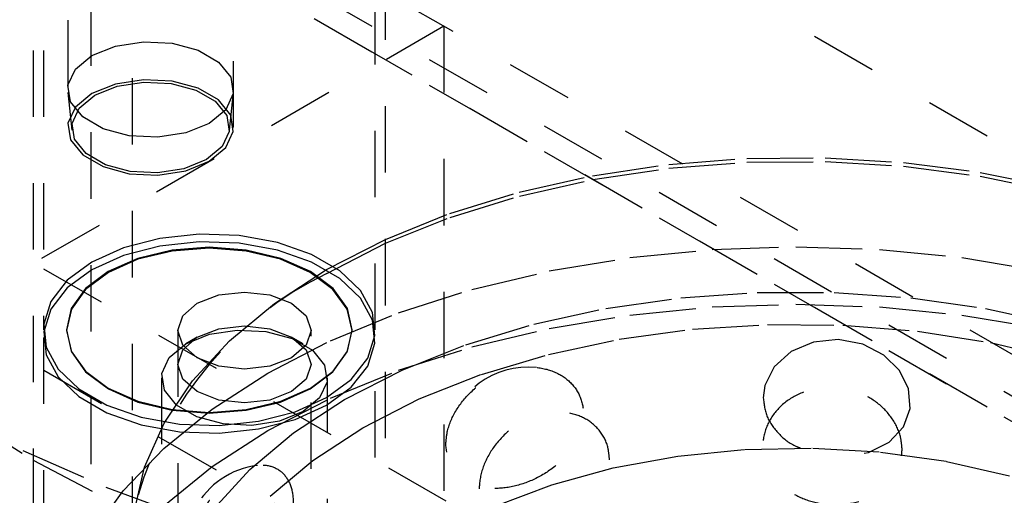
# Model space of a CAD drawing. Header units: inches. Extents: x 1907 to 2452, y -210 to -54.
# Tile 400 of 656: x 1996.621 to 1998.105, y -188.93 to -188.213. Entities that reach past the tile are written whole.
import ezdxf

# ---------------------------------------------------------------- set-up
doc = ezdxf.new("R2010")
doc.units = ezdxf.units.IN
doc.header["$LTSCALE"] = 0.5
doc.header["$MEASUREMENT"] = 0
doc.linetypes.add('HIDDEN', pattern=[0.225, 0.15, -0.075])
doc.layers.add('SID-M-H', color=4, linetype='HIDDEN')

msp = doc.modelspace()

# ---------------------------------------------------------------- linework, layer by layer
at = {"layer": 'SID-M-H'}
for p, q in [((1996.79075, -184.10164), (1996.79075, -188.99808)), ((2007.77863, -193.98848), (1992.04551, -184.90594)), ((2015.11487, -198.53046), (1991.78034, -185.05973)), ((1992.04203, -185.27355), (2007.07501, -193.95191)), ((1992.04203, -185.31213), (2007.07501, -193.99048)), ((2007.77863, -194.39675), (1992.04551, -185.31421)), ((1996.72825, -185.98315), (1996.72825, -189.39438)), ((1996.64137, -187.65973), (1996.64137, -189.24382)), ((1996.65687, -187.65973), (1996.65687, -188.68073)), ((1997.15687, -188.68073), (1997.15687, -187.65973)), ((1997.17237, -189.24382), (1997.17237, -187.65973)), ((1996.69348, -187.81396), (1996.69348, -188.37574)), ((1996.94348, -188.37574), (1996.94348, -187.81396)), ((1997.4372, -189.03907), (1995.66943, -188.01856)), ((1997.4372, -189.19217), (1995.66943, -188.17166)), ((1997.26042, -188.22331), (1992.35912, -191.05277)), ((1997.26042, -188.22331), (1997.26042, -189.44812)), ((1996.76565, -188.25318), (1996.80758, -188.24669)), ((1996.80758, -188.24669), (1996.85083, -188.24888)), ((1996.85083, -188.24888), (1996.89018, -188.25947)), ((1996.73009, -188.26755), (1996.76565, -188.25318)), ((1996.89018, -188.25947), (1996.92087, -188.27719)), ((1996.70519, -188.28808), (1996.73009, -188.26755)), ((1996.92087, -188.27719), (1996.93922, -188.2999)), ((1996.69395, -188.31229), (1996.70519, -188.28808)), ((1996.76565, -188.31034), (1996.73009, -188.32471)), ((1996.80758, -188.30385), (1996.76565, -188.31034)), ((1996.76824, -188.31354), (1996.80812, -188.30737)), ((1996.85083, -188.30603), (1996.80758, -188.30385)), ((1996.80812, -188.30737), (1996.84925, -188.30945)), ((1996.84925, -188.30945), (1996.88666, -188.31952)), ((1996.89018, -188.31663), (1996.85083, -188.30603)), ((1996.93922, -188.2999), (1996.943, -188.32487)), ((1996.69372, -188.32304), (1996.69983, -188.37998)), ((1996.69774, -188.33726), (1996.69395, -188.31229)), ((1996.73009, -188.32471), (1996.70519, -188.34524)), ((1996.73442, -188.32721), (1996.76824, -188.31354)), ((1996.88666, -188.31952), (1996.91586, -188.33637)), ((1996.92087, -188.33435), (1996.89018, -188.31663)), ((1996.943, -188.32487), (1996.93177, -188.34908)), ((1996.93713, -188.37998), (1996.94324, -188.32304)), ((1996.71608, -188.35997), (1996.69774, -188.33726)), ((1996.71074, -188.34673), (1996.73442, -188.32721)), ((1996.91586, -188.33637), (1996.9333, -188.35797)), ((1996.93922, -188.35706), (1996.92087, -188.33435)), ((1996.70519, -188.34524), (1996.69395, -188.36945)), ((1996.70005, -188.36976), (1996.71074, -188.34673)), ((1996.93177, -188.34908), (1996.90687, -188.3696)), ((1996.69395, -188.36945), (1996.69774, -188.39441)), ((1996.70365, -188.3935), (1996.70005, -188.36976)), ((1996.74678, -188.37769), (1996.71608, -188.35997)), ((1996.90687, -188.3696), (1996.87131, -188.38398)), ((1996.9333, -188.35797), (1996.9369, -188.38172)), ((1996.943, -188.38203), (1996.93922, -188.35706)), ((1996.78613, -188.38828), (1996.74678, -188.37769)), ((1996.87131, -188.38398), (1996.82937, -188.39046)), ((1996.9369, -188.38172), (1996.92622, -188.40474)), ((1996.93177, -188.40623), (1996.943, -188.38203)), ((1996.69774, -188.39441), (1996.71608, -188.41713)), ((1996.7211, -188.4151), (1996.70365, -188.3935)), ((1996.82937, -188.39046), (1996.78613, -188.38828)), ((1996.92622, -188.40474), (1996.90254, -188.42426)), ((1996.90687, -188.42676), (1996.93177, -188.40623)), ((1996.71608, -188.41713), (1996.74678, -188.43485)), ((1996.75029, -188.43195), (1996.7211, -188.4151)), ((1996.90254, -188.42426), (1996.86872, -188.43793)), ((1996.87131, -188.44114), (1996.90687, -188.42676)), ((1997.59929, -188.43147), (1997.71672, -188.42237)), ((1997.59941, -188.43739), (1997.71677, -188.4283)), ((1997.71672, -188.42237), (1997.83519, -188.42136)), ((1997.71677, -188.4283), (1997.83517, -188.42729)), ((1997.83517, -188.42729), (1997.95294, -188.43436)), ((1997.83519, -188.42136), (1997.95304, -188.42844)), ((1997.95304, -188.42844), (1998.0686, -188.44352)), ((1996.74678, -188.43485), (1996.78613, -188.44544)), ((1996.78771, -188.44202), (1996.75029, -188.43195)), ((1996.82884, -188.4441), (1996.78771, -188.44202)), ((1996.86872, -188.43793), (1996.82884, -188.4441)), ((1996.82937, -188.44762), (1996.87131, -188.44114)), ((1997.48455, -188.44852), (1997.59929, -188.43147)), ((1997.48474, -188.45443), (1997.59941, -188.43739)), ((1997.95294, -188.43436), (1998.06844, -188.44943)), ((1998.0686, -188.44352), (1998.18027, -188.46638)), ((1996.78613, -188.44544), (1996.82937, -188.44762)), ((1997.37411, -188.47328), (1997.48455, -188.44852)), ((1997.37436, -188.47918), (1997.48474, -188.45443)), ((1998.06844, -188.44943), (1998.18004, -188.47228)), ((1997.26952, -188.50541), (1997.37411, -188.47328)), ((1997.26983, -188.51129), (1997.37436, -188.47918)), ((1997.17224, -188.54446), (1997.26952, -188.50541)), ((1997.17261, -188.55031), (1997.26983, -188.51129)), ((1996.83249, -188.54294), (1996.77753, -188.55722)), ((1996.89177, -188.53667), (1996.83249, -188.54294)), ((1996.95193, -188.53877), (1996.89177, -188.53667)), ((1997.00947, -188.54912), (1996.95193, -188.53877)), ((1997.08364, -188.58987), (1997.17224, -188.54446)), ((1996.77753, -188.55722), (1996.73009, -188.57867)), ((1996.83249, -188.55454), (1996.77753, -188.56882)), ((1996.85111, -188.56061), (1996.79916, -188.57303)), ((1996.85118, -188.562), (1996.79929, -188.57441)), ((1996.89177, -188.54827), (1996.83249, -188.55454)), ((1996.90687, -188.55637), (1996.85111, -188.56061)), ((1996.90687, -188.55777), (1996.85118, -188.562)), ((1996.95193, -188.55037), (1996.89177, -188.54827)), ((1996.96262, -188.56061), (1996.90687, -188.55637)), ((1996.96255, -188.562), (1996.90687, -188.55777)), ((1997.00947, -188.56072), (1996.95193, -188.55037)), ((1997.01444, -188.57441), (1996.96255, -188.562)), ((1997.01457, -188.57303), (1996.96262, -188.56061)), ((1997.06105, -188.56712), (1997.00947, -188.54912)), ((1997.06105, -188.57872), (1997.00947, -188.56072)), ((1997.08407, -188.5957), (1997.17261, -188.55031)), ((1997.54041, -188.57186), (1997.66479, -188.55966)), ((1997.66479, -188.55966), (1997.79075, -188.55558)), ((1997.79075, -188.55558), (1997.91671, -188.55966)), ((1997.91671, -188.55966), (1998.04109, -188.57186)), ((1996.77753, -188.56882), (1996.73009, -188.59028)), ((1996.79916, -188.57303), (1996.75454, -188.59279)), ((1996.79929, -188.57441), (1996.75474, -188.59415)), ((1997.059, -188.59415), (1997.01444, -188.57441)), ((1997.05919, -188.59279), (1997.01457, -188.57303)), ((1997.10366, -188.59172), (1997.06105, -188.56712)), ((1997.41919, -188.59202), (1997.54041, -188.57186)), ((1998.04109, -188.57186), (1998.16231, -188.59202)), ((1996.73009, -188.57867), (1996.69292, -188.60606)), ((1996.73009, -188.59028), (1996.69292, -188.61767)), ((1997.00497, -188.64102), (1997.08364, -188.58987)), ((1997.10366, -188.60332), (1997.06105, -188.57872)), ((1997.13484, -188.62149), (1997.10366, -188.59172)), ((1997.30263, -188.61989), (1997.41919, -188.59202)), ((1996.69292, -188.60606), (1996.66819, -188.63779)), ((1996.75454, -188.59279), (1996.72031, -188.61855)), ((1996.75474, -188.59415), (1996.72054, -188.61987)), ((1997.09319, -188.61987), (1997.059, -188.59415)), ((1997.09342, -188.61855), (1997.05919, -188.59279)), ((1997.13484, -188.6331), (1997.10366, -188.60332)), ((1996.69292, -188.61767), (1996.66819, -188.64939)), ((1996.72031, -188.61855), (1996.69879, -188.64854)), ((1996.72054, -188.61987), (1996.69905, -188.64983)), ((1997.11468, -188.64983), (1997.09319, -188.61987)), ((1997.11494, -188.64854), (1997.09342, -188.61855)), ((1997.15277, -188.65471), (1997.13484, -188.62149)), ((1997.19221, -188.65512), (1997.30263, -188.61989)), ((1996.88884, -188.6408), (1996.92144, -188.62822)), ((1996.92144, -188.62822), (1996.9599, -188.62381)), ((1996.9599, -188.62381), (1996.99836, -188.62822)), ((1996.99836, -188.62822), (1997.03096, -188.6408)), ((1997.15277, -188.66632), (1997.13484, -188.6331)), ((1997.50465, -188.64844), (1997.61741, -188.6324)), ((1997.61741, -188.6324), (1997.73269, -188.62432)), ((1997.73269, -188.62432), (1997.84881, -188.62432)), ((1997.84881, -188.62432), (1997.96409, -188.6324)), ((1997.96409, -188.6324), (1998.07685, -188.64844)), ((1996.66819, -188.63779), (1996.65732, -188.67201)), ((1996.66819, -188.64939), (1996.65732, -188.68362)), ((1996.69879, -188.64854), (1996.69145, -188.68073)), ((1996.69905, -188.64983), (1996.69172, -188.68197)), ((1996.86705, -188.65962), (1996.88884, -188.6408)), ((1996.93734, -188.69717), (1997.00497, -188.64102)), ((1997.03096, -188.6408), (1997.05275, -188.65962)), ((1997.12201, -188.68197), (1997.11468, -188.64983)), ((1997.12228, -188.68073), (1997.11494, -188.64854)), ((1997.39607, -188.67222), (1997.50465, -188.64844)), ((1997.54041, -188.65841), (1997.66479, -188.64621)), ((1997.66479, -188.64621), (1997.79075, -188.64213)), ((1997.79075, -188.64213), (1997.91671, -188.64621)), ((1997.91671, -188.64621), (1998.04109, -188.65841)), ((1998.07685, -188.64844), (1998.18543, -188.67222)), ((1996.8594, -188.68182), (1996.86705, -188.65962)), ((1997.05275, -188.65962), (1997.0604, -188.68182)), ((1997.08932, -188.69727), (1997.19221, -188.65512)), ((1997.15641, -188.68944), (1997.15277, -188.65471)), ((1997.15641, -188.70104), (1997.15277, -188.66632)), ((1997.41919, -188.67857), (1997.54041, -188.65841)), ((1998.04109, -188.65841), (1998.16231, -188.67857)), ((1996.65732, -188.67201), (1996.66096, -188.70674)), ((1996.69145, -188.68073), (1996.69879, -188.71291)), ((1996.88884, -188.69183), (1996.92144, -188.67926)), ((1996.90707, -188.68746), (1996.94901, -188.68098)), ((1996.92144, -188.67926), (1996.9599, -188.67484)), ((1996.94901, -188.68098), (1996.99225, -188.68316)), ((1996.9599, -188.67484), (1996.99836, -188.67926)), ((1996.99836, -188.67926), (1997.03096, -188.69183)), ((1997.11494, -188.71291), (1997.12228, -188.68073)), ((1997.29325, -188.70337), (1997.39607, -188.67222)), ((1997.30263, -188.70644), (1997.41919, -188.67857)), ((1997.52455, -188.6949), (1997.63516, -188.67988)), ((1997.63516, -188.67988), (1997.74813, -188.67282)), ((1997.74813, -188.67282), (1997.86174, -188.67383)), ((1997.86174, -188.67383), (1997.97428, -188.6829)), ((1996.65687, -188.69233), (1996.65687, -189.87333)), ((1996.65732, -188.68362), (1996.66096, -188.71835)), ((1996.69172, -188.68197), (1996.69905, -188.71412)), ((1996.8594, -188.68182), (1996.8594, -189.09009)), ((1996.86705, -188.70403), (1996.8594, -188.68182)), ((1996.86705, -188.71065), (1996.88884, -188.69183)), ((1996.88882, -188.69184), (1996.8715, -188.70184)), ((1996.87151, -188.70184), (1996.90707, -188.68746)), ((1996.99225, -188.68316), (1997.0316, -188.69375)), ((1997.03096, -188.69183), (1997.05275, -188.71065)), ((1997.0483, -188.70184), (1997.03098, -188.69184)), ((1997.0316, -188.69375), (1997.06229, -188.71147)), ((1997.0604, -188.68182), (1997.05275, -188.70403)), ((1997.0604, -189.09009), (1997.0604, -188.68182)), ((1997.11468, -188.71412), (1997.12201, -188.68197)), ((1997.14555, -188.72366), (1997.15641, -188.68944)), ((1997.15687, -189.87333), (1997.15687, -188.69233)), ((1997.41798, -188.71765), (1997.52455, -188.6949)), ((1997.85479, -188.69524), (1997.81717, -188.69909)), ((1997.8916, -188.70225), (1997.85479, -188.69524)), ((1997.97428, -188.6829), (1998.08403, -188.69987)), ((1996.66096, -188.70674), (1996.67889, -188.73996)), ((1996.84661, -188.72237), (1996.87151, -188.70184)), ((1996.8594, -188.73286), (1996.86705, -188.71065)), ((1996.88884, -188.72285), (1996.86705, -188.70403)), ((1996.88168, -188.75756), (1996.93734, -188.69717)), ((1996.99525, -188.7458), (1997.08932, -188.69727)), ((1997.05275, -188.70403), (1997.03096, -188.72285)), ((1997.05275, -188.71065), (1997.0604, -188.73286)), ((1997.14555, -188.73527), (1997.15641, -188.70104)), ((1997.19221, -188.74167), (1997.30263, -188.70644)), ((1997.19768, -188.74145), (1997.29325, -188.70337)), ((1997.81717, -188.69909), (1997.78352, -188.71356)), ((1997.92339, -188.7187), (1997.8916, -188.70225)), ((1998.08403, -188.69987), (1998.18934, -188.72451)), ((1996.66096, -188.71835), (1996.67889, -188.75156)), ((1996.69879, -188.71291), (1996.72031, -188.7429)), ((1996.69905, -188.71412), (1996.72054, -188.74407)), ((1996.83538, -188.74657), (1996.84661, -188.72237)), ((1996.92144, -188.73542), (1996.88884, -188.72285)), ((1997.03096, -188.72285), (1996.99836, -188.73542)), ((1997.06229, -188.71147), (1997.08064, -188.73419)), ((1997.09319, -188.74407), (1997.11468, -188.71412)), ((1997.09342, -188.7429), (1997.11494, -188.71291)), ((1997.12081, -188.75539), (1997.14555, -188.72366)), ((1997.31706, -188.74779), (1997.41798, -188.71765)), ((1997.78352, -188.71356), (1997.75821, -188.73652)), ((1997.94711, -188.74213), (1997.92339, -188.7187)), ((1996.67889, -188.73996), (1996.71007, -188.76973)), ((1996.86705, -188.75506), (1996.8594, -188.73286)), ((1996.9599, -188.73984), (1996.92144, -188.73542)), ((1996.99836, -188.73542), (1996.9599, -188.73984)), ((1997.0604, -188.73286), (1997.05275, -188.75506)), ((1997.08064, -188.73419), (1997.08442, -188.75915)), ((1997.12081, -188.76699), (1997.14555, -188.73527)), ((1997.75821, -188.73652), (1997.74419, -188.76448)), ((1996.67889, -188.75156), (1996.71007, -188.78134)), ((1996.72031, -188.7429), (1996.75454, -188.76866)), ((1996.72054, -188.74407), (1996.75474, -188.7698)), ((1996.8349, -188.75286), (1996.8349, -189.23559)), ((1996.83916, -188.77154), (1996.83538, -188.74657)), ((1996.88884, -188.77388), (1996.86705, -188.75506)), ((1996.91119, -188.8001), (1996.99525, -188.7458)), ((1997.05275, -188.75506), (1997.03096, -188.77388)), ((1997.059, -188.7698), (1997.09319, -188.74407)), ((1997.05919, -188.76866), (1997.09342, -188.7429)), ((1997.08364, -188.78278), (1997.12081, -188.75539)), ((1997.0849, -189.23559), (1997.0849, -188.75286)), ((1997.08932, -188.78382), (1997.19221, -188.74167)), ((1997.11076, -188.78591), (1997.19768, -188.74145)), ((1997.22331, -188.78486), (1997.31706, -188.74779)), ((1997.96076, -188.76983), (1997.94711, -188.74213)), ((1996.71007, -188.76973), (1996.75269, -188.79433)), ((1996.75454, -188.76866), (1996.79916, -188.78842)), ((1996.75474, -188.7698), (1996.79929, -188.78953)), ((1996.83878, -188.82131), (1996.88168, -188.75756)), ((1997.01444, -188.78953), (1997.059, -188.7698)), ((1997.01457, -188.78842), (1997.05919, -188.76866)), ((1997.08442, -188.75915), (1997.07319, -188.78336)), ((1997.08364, -188.79438), (1997.12081, -188.76699)), ((1997.74419, -188.76448), (1997.74168, -188.78321)), ((1997.96298, -188.79903), (1997.96076, -188.76983)), ((1996.71007, -188.78134), (1996.75269, -188.80594)), ((1996.85751, -188.79425), (1996.83916, -188.77154)), ((1996.92144, -188.78646), (1996.88884, -188.77388)), ((1996.99525, -188.83235), (1997.08932, -188.78382)), ((1997.03096, -188.77388), (1996.99836, -188.78646)), ((1997.0362, -188.80423), (1997.08364, -188.78278)), ((1997.07319, -188.78336), (1997.04829, -188.80389)), ((1997.13817, -188.8283), (1997.22331, -188.78486)), ((1996.75269, -188.79433), (1996.80426, -188.81233)), ((1996.79916, -188.78842), (1996.85111, -188.80084)), ((1996.79929, -188.78953), (1996.85118, -188.80194)), ((1996.83819, -188.8595), (1996.91119, -188.8001)), ((1996.8882, -188.81197), (1996.85751, -188.79425)), ((1996.9599, -188.79087), (1996.92144, -188.78646)), ((1996.99836, -188.78646), (1996.9599, -188.79087)), ((1996.96255, -188.80194), (1997.01444, -188.78953)), ((1996.96262, -188.80084), (1997.01457, -188.78842)), ((1997.03375, -188.83609), (1997.11076, -188.78591)), ((1997.0362, -188.81584), (1997.08364, -188.79438)), ((1997.95303, -188.82677), (1997.96298, -188.79903)), ((1996.50891, -188.80059), (1996.64151, -188.87717)), ((1996.50912, -188.80071), (1996.6257, -188.86238)), ((1996.54058, -188.81324), (1996.6417, -188.87727)), ((1996.75269, -188.80594), (1996.80426, -188.82394)), ((1996.80426, -188.81233), (1996.8618, -188.82268)), ((1996.85111, -188.80084), (1996.90687, -188.80508)), ((1996.85118, -188.80194), (1996.90687, -188.80617)), ((1996.92755, -188.82256), (1996.8882, -188.81197)), ((1996.90687, -188.80508), (1996.96262, -188.80084)), ((1996.90687, -188.80617), (1996.96255, -188.80194)), ((1996.98124, -188.81851), (1997.0362, -188.80423)), ((1997.04829, -188.80389), (1997.01273, -188.81826)), ((1996.80426, -188.82394), (1996.8618, -188.83429)), ((1996.80925, -188.88755), (1996.83878, -188.82131)), ((1996.8618, -188.82268), (1996.92196, -188.82478)), ((1996.92196, -188.82478), (1996.98124, -188.81851)), ((1996.97079, -188.82475), (1996.92755, -188.82256)), ((1997.01273, -188.81826), (1996.97079, -188.82475)), ((1996.98124, -188.83012), (1997.0362, -188.81584)), ((1997.06293, -188.87745), (1997.13817, -188.8283)), ((1997.93134, -188.84988), (1997.95303, -188.82677)), ((1996.8618, -188.83429), (1996.92196, -188.83639)), ((1996.91119, -188.88665), (1996.99525, -188.83235)), ((1996.92196, -188.83639), (1996.98124, -188.83012)), ((1996.96778, -188.89126), (1997.03375, -188.83609)), ((1996.77716, -188.92324), (1996.83819, -188.8595)), ((1997.71405, -188.86088), (1997.81636, -188.85886)), ((1997.81636, -188.85886), (1997.91818, -188.86491)), ((1997.90016, -188.86551), (1997.93134, -188.84988)), ((1996.6257, -188.86238), (1996.75114, -188.91795)), ((1997.51561, -188.8888), (1997.61318, -188.87092)), ((1997.61318, -188.87092), (1997.71405, -188.86088)), ((1997.89386, -188.8666), (1997.90016, -188.86551)), ((1997.91818, -188.86491), (1998.01764, -188.8789)), ((1996.6417, -188.87727), (1996.75262, -188.93565)), ((1996.79349, -188.95534), (1996.80925, -188.88755)), ((1996.83819, -188.94605), (1996.91119, -188.88665)), ((1996.99871, -188.93157), (1997.06293, -188.87745)), ((1997.42317, -188.91418), (1997.51561, -188.8888)), ((1998.01764, -188.8789), (1998.11286, -188.90058)), ((1996.91382, -188.95062), (1996.96778, -188.89126)), ((1996.75114, -188.91795), (1996.8845, -188.96699)), ((1997.33757, -188.94659), (1997.42317, -188.91418)), ((1996.72888, -188.99053), (1996.77716, -188.92324))]:
    msp.add_line(p, q, dxfattribs=at)
for centre, radius, start, end in [((1997.32222, -189.08664), 0.54565, 115.87764, 163.32187), ((1997.38759, -188.86184), 0.125, 84.40856, 168.25528), ((1996.99525, -189.00892), 0.125, 97.24802, 204.99822), ((1997.38759, -188.86184), 0.125, 265.75741, 337.45941)]:
    msp.add_arc(centre, radius, start, end, dxfattribs=at)
for points, knots in [([(1997.26334, -188.85394), (1997.2644, -188.8634), (1997.26653, -188.8823), (1997.28313, -188.90366), (1997.30789, -188.91716), (1997.3397, -188.9213), (1997.37525, -188.91555), (1997.41051, -188.90022), (1997.44086, -188.87684), (1997.46226, -188.84808), (1997.47217, -188.8173), (1997.46995, -188.78793), (1997.45633, -188.7629), (1997.4329, -188.74478), (1997.40196, -188.73579), (1997.36674, -188.73757), (1997.3313, -188.7505), (1997.29997, -188.77325), (1997.27678, -188.80259), (1997.26495, -188.83094), (1997.26378, -188.84755), (1997.26334, -188.85394)], [0, 0, 0, 0, 0.0520028, 0.1039827, 0.1564753, 0.2102848, 0.2652762, 0.3208623, 0.3762398, 0.4306423, 0.4836601, 0.5355284, 0.5870576, 0.6391963, 0.6925647, 0.7472181, 0.8026932, 0.8582301, 0.9130199, 0.9664974, 1, 1, 1, 1]), ([(1997.95101, -188.8618), (1997.94982, -188.87182), (1997.94744, -188.89186), (1997.92876, -188.91721), (1997.90127, -188.9354), (1997.86753, -188.94456), (1997.8321, -188.94433), (1997.79865, -188.93525), (1997.77031, -188.91821), (1997.74986, -188.8944), (1997.73979, -188.86568), (1997.74184, -188.83496), (1997.75627, -188.80604), (1997.78139, -188.78298), (1997.81376, -188.76899), (1997.84914, -188.7656), (1997.88352, -188.77267), (1997.91371, -188.78902), (1997.9367, -188.81284), (1997.94918, -188.83847), (1997.95049, -188.85508), (1997.95101, -188.8618)], [0, 0, 0, 0, 0.0554579, 0.1109395, 0.1658403, 0.2192081, 0.2711117, 0.3223399, 0.3739729, 0.4268563, 0.4812619, 0.5368274, 0.5927419, 0.6480375, 0.7019377, 0.7542614, 0.8055938, 0.8569812, 0.9093952, 0.9633154, 1, 1, 1, 1]), ([(1997.74168, -188.78321), (1997.74285, -188.79297), (1997.74518, -188.8125), (1997.76395, -188.83765), (1997.78335, -188.85391), (1997.79744, -188.85857), (1997.80031, -188.85952)], [0, 0, 0, 0, 0.3060659, 0.6119973, 0.9209459, 1, 1, 1, 1]), ([(1997.50995, -188.87659), (1997.50878, -188.8869), (1997.50645, -188.90751), (1997.48829, -188.93739), (1997.46184, -188.9622), (1997.42978, -188.97943), (1997.39661, -188.98762), (1997.36576, -188.98643), (1997.33996, -188.97603), (1997.32154, -188.95699), (1997.31254, -188.93062), (1997.31437, -188.89941), (1997.32729, -188.86714), (1997.35, -188.83821), (1997.37964, -188.81662), (1997.4125, -188.80485), (1997.44492, -188.80372), (1997.47378, -188.81282), (1997.496, -188.8311), (1997.50816, -188.85371), (1997.50943, -188.87), (1997.50995, -188.87659)], [0, 0, 0, 0, 0.0554579, 0.1109395, 0.1658403, 0.2192081, 0.2711117, 0.3223399, 0.3739729, 0.4268563, 0.4812619, 0.5368274, 0.5927419, 0.6480375, 0.7019377, 0.7542614, 0.8055938, 0.8569812, 0.9093952, 0.9633154, 1, 1, 1, 1]), ([(1996.87619, -189.03088), (1996.87694, -189.04012), (1996.87846, -189.05857), (1996.89034, -189.07643), (1996.90831, -189.08469), (1996.93181, -189.08205), (1996.95862, -189.06864), (1996.98574, -189.04565), (1997.00951, -189.01564), (1997.02649, -188.98216), (1997.03442, -188.9492), (1997.03264, -188.92032), (1997.02177, -188.8983), (1997.00324, -188.88532), (1996.97912, -188.88309), (1996.95214, -188.8925), (1996.92556, -188.91305), (1996.90252, -188.94246), (1996.88578, -188.9767), (1996.87733, -189.00754), (1996.87651, -189.02439), (1996.87619, -189.03088)], [0, 0, 0, 0, 0.0520028, 0.1039827, 0.1564753, 0.2102848, 0.2652762, 0.3208623, 0.3762398, 0.4306423, 0.4836601, 0.5355284, 0.5870576, 0.6391963, 0.6925647, 0.7472181, 0.8026932, 0.8582301, 0.9130199, 0.9664974, 1, 1, 1, 1])]:
    msp.add_open_spline(points, degree=3, knots=knots, dxfattribs=at)

doc.saveas('drawing.dxf')
